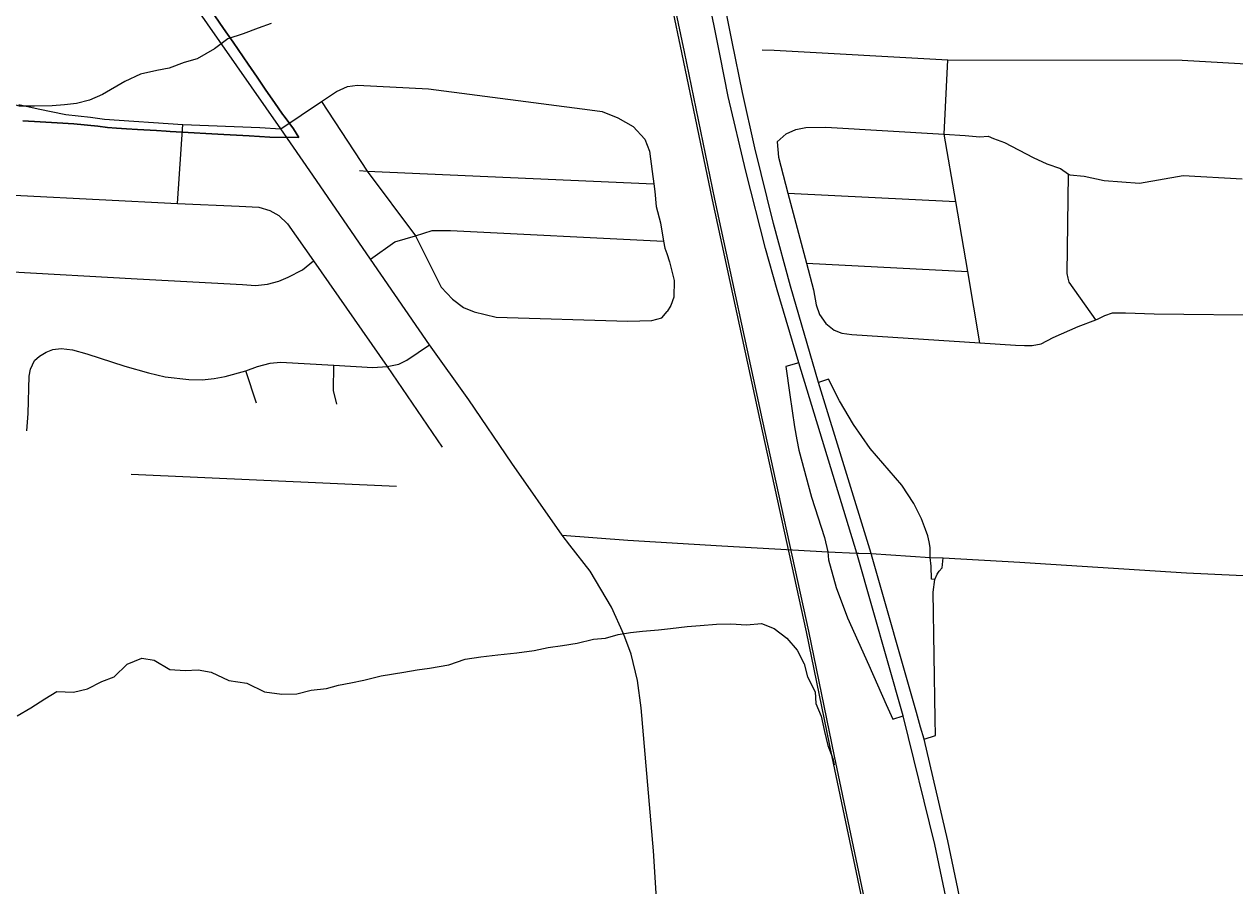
# Model space of a CAD drawing. Extents: x 114843 to 284848, y 317643 to 566895.
# Drawn here: x 192991 to 198048, y 406081 to 409680 of the extents above; entities that cross this region are included whole.
import ezdxf

# ---------------------------------------------------------------- set-up
doc = ezdxf.new("R2010")
doc.units = 0
for name, color, linetype in [('GM_X_City_Street', 7, 'Continuous'), ('GM_X_Corporation', 7, 'Continuous'), ('GM_X_County_Road', 7, 'Continuous'), ('GM_X_Interchange_Ramps', 7, 'Continuous'), ('GM_X_Minor_River', 7, 'Continuous'), ('GM_X_Rail_Line', 7, 'Continuous'), ('GM_X_State_Route', 7, 'Continuous')]:
    doc.layers.add(name, color=color, linetype=linetype)

msp = doc.modelspace()

# ---------------------------------------------------------------- linework, layer by layer
at = {"layer": 'GM_X_City_Street'}
for p, q in [((193632, 408931.5), (193654.5, 409260.8)), ((196181.8, 408973.8), (196882.3, 408939.3)), ((196259.4, 408680.9), (196932.4, 408646.9)), ((193962.2, 408096.9), (193917.5, 408231.2)), ((193438.1, 407799.6), (194546.4, 407749.6)), ((196829.8, 407450.8), (197149.7, 407432.3))]:
    msp.add_line(p, q, dxfattribs=at)
for points in [[(196073.8, 409573), (196123.7, 409571.5), (196849.2, 409531.4), (197828, 409529.4), (198677.1, 409480.2), (198762.4, 409497.6)], [(196983.4, 408349), (196932.4, 408646.9), (196882.3, 408939.3), (196834.2, 409220), (196849.2, 409531.4)], [(194063.9, 409242.4), (194233.5, 409357.2), (194295.9, 409399.1), (194341.9, 409419.6), (194383.3, 409424.6), (194679.9, 409409.7), (195353.9, 409322.2), (195405.8, 409315.6), (195471.4, 409288.9), (195535, 409252.1), (195584.4, 409199.5), (195603.9, 409149.2), (195615, 409064.9), (195621.8, 409012.9), (195626.1, 408980.6), (195631.4, 408918.4), (195648.7, 408850.1), (195662.3, 408773.5), (195667.6, 408743.7), (195675.2, 408721.6), (195687, 408687.4), (195706.2, 408609), (195705.4, 408538.9), (195693.1, 408504.9), (195676.8, 408479.1)], [(194233.5, 409357.2), (194424.5, 409066.5), (194625.9, 408796.2), (194732.9, 408581.3), (194780.3, 408530.7), (194825.9, 408496.1), (194871.6, 408477.6), (194963.3, 408456.6), (195512.6, 408438.7), (195612.5, 408441.6), (195654.6, 408453.2), (195676.8, 408479.1)], [(196137.3, 409189), (196174.9, 409221.4), (196214.7, 409239.9), (196256.5, 409248.3), (196340.4, 409249.1), (196834.2, 409220), (196921.8, 409214.8), (196983.8, 409209.4), (197017.7, 409211.7), (197039.7, 409201.9), (197085.8, 409186.3), (197206.2, 409123.4), (197262.4, 409096), (197320.5, 409076.5), (197354, 409054), (197358.7, 409050.8), (197418.6, 409045.4), (197502.7, 409026.2), (197650.6, 409015.6), (197833.2, 409047.3), (198079.4, 409034)], [(196137.3, 409189), (196141.8, 409125), (196181.8, 408973.8), (196259.4, 408680.9), (196288.8, 408569.6), (196299.4, 408507.6), (196313.7, 408467.7), (196340, 408429.9), (196374.2, 408402.2), (196406.3, 408388.5), (196448.3, 408382.9), (196983.4, 408349), (197131.7, 408339.6), (197169.6, 408337.9), (197201.6, 408338.2), (197239.5, 408344.6), (197289.1, 408371.2), (197394.5, 408416.3), (197467.3, 408444.9), (197478.1, 408449.1), (197505.9, 408463.4), (197537.8, 408473.7), (197591.7, 408474.3), (197711.6, 408469.5), (198209, 408464.1)], [(194392.3, 409068), (194424.5, 409066.5), (195621.8, 409012.9)], [(197467.3, 408444.9), (197356.9, 408602.1), (197352.7, 408618.2), (197348.5, 408638.1), (197354, 409054)], [(192903.7, 408972.7), (192933.3, 408966.9), (192976.7, 408963.7), (193632, 408931.5), (193889, 408919.9), (193972, 408914.9), (194017, 408901.8), (194055.3, 408880.7), (194091.5, 408846.2), (194200.3, 408691.1), (194507.5, 408250.1), (194737.7, 407912.9)], [(194437.9, 408697.9), (194539.7, 408770.9), (194625.9, 408796.2), (194695.3, 408818), (194771.6, 408818.6), (195662.3, 408773.5)], [(192882.6, 408649.7), (192919.1, 408647.3), (193463.7, 408616.8), (193903.7, 408592.4), (193957.6, 408588.3), (194008, 408594.3), (194055, 408607), (194094.2, 408623), (194153.4, 408653.7), (194200.3, 408691.1)], [(193034.6, 408274.4), (193055.3, 408292.8), (193082.5, 408309.9), (193111.1, 408320.6), (193146.2, 408324.7), (193193.1, 408319.9), (193253.1, 408303.4), (193412.4, 408251.1), (193510.2, 408223.2), (193580.7, 408206.8), (193678.4, 408195.8), (193734.4, 408194.8), (193785.2, 408200.4), (193831.3, 408208.2), (193917.5, 408231.2), (193965.6, 408249.5), (194019.4, 408264.5), (194062, 408268.2), (194284.2, 408255.2), (194447, 408245.2), (194507.5, 408250.1), (194555.7, 408259.4), (194590.4, 408276.5), (194684.1, 408340)], [(193002.9, 407981.3), (193007.5, 408052.9), (193011.6, 408209.2), (193017.9, 408239.2), (193034.6, 408274.4)], [(194297.7, 408092.6), (194283.8, 408149.8), (194284.2, 408255.2)], [(195238.5, 407545.3), (195512.8, 407524.2), (195905.6, 407501.2)], [(195905.6, 407501.2), (196348.2, 407475.3), (196469.4, 407469.4), (196478, 407469.4)], [(196478, 407469.4), (196529.2, 407468.9), (196775.1, 407452.4), (196829.8, 407450.8)], [(197149.7, 407432.3), (197213.7, 407428.6), (197845.8, 407387.9), (198469.5, 407358.1), (198567, 407350.5), (198650.9, 407337.4), (198785.8, 407295.8), (198874.1, 407245.6), (198961.1, 407174.8), (199278.3, 406830), (199351.4, 406765.9), (199397.4, 406733.9), (199443.3, 406707.4), (199526.4, 406673.5), (199608.9, 406654.9)]]:
    msp.add_lwpolyline(points, dxfattribs=at)
at = {"layer": 'GM_X_Corporation'}
for points in [[(193751.7, 409767.7), (193824.2, 409662.2), (193863.8, 409604.6), (193926.9, 409512.7), (193964.3, 409458.3), (194001, 409404.8), (194036.5, 409353.2), (194069.9, 409304.5), (194077.5, 409295.6), (194115.7, 409242.7), (194139.2, 409206.9), (194016.9, 409208.5), (193931, 409213.3), (193825, 409219.3), (193750.1, 409223.4), (193700.8, 409226.2), (193601.3, 409231.9), (193584.3, 409232.8), (193544.6, 409235.1), (193464.5, 409239.8), (193418.7, 409242.4), (193377, 409245.3), (193339, 409248.3), (193299.3, 409253.8), (193199.3, 409263.5), (193128.7, 409267.8), (193057.9, 409272.1), (192985.9, 409276.5)], [(192985.9, 409276.5), (193057.9, 409272.1), (193128.7, 409267.8), (193199.3, 409263.5), (193299.3, 409253.8), (193339, 409248.3), (193377, 409245.3), (193418.7, 409242.4), (193464.5, 409239.8), (193544.6, 409235.1), (193584.3, 409232.8), (193601.3, 409231.9), (193700.8, 409226.2), (193750.1, 409223.4), (193825, 409219.3), (193931, 409213.3), (194016.9, 409208.5), (194139.2, 409206.9), (194115.7, 409242.7), (194077.5, 409295.6), (194069.9, 409304.5), (194036.5, 409353.2), (194001, 409404.8), (193964.3, 409458.3), (193926.9, 409512.7), (193863.8, 409604.6), (193824.2, 409662.2), (193751.7, 409767.7)]]:
    msp.add_lwpolyline(points, dxfattribs=at)
at = {"layer": 'GM_X_County_Road'}
for points in [[(194063.9, 409242.4), (193695.8, 409769.1), (193478.6, 410093.8), (193206.8, 410486.8), (193033.2, 410758.4), (192980, 410839.4)], [(192968.4, 409343.9), (193049.6, 409326.3), (193165.5, 409302.2), (193268.6, 409291.1), (193326.6, 409283.3), (193654.5, 409260.8), (193975.2, 409247.7), (194063.9, 409242.4)], [(195271, 407503.5), (195238.5, 407545.3), (195028.5, 407845.8), (194848.8, 408110), (194684.1, 408340), (194437.9, 408697.9), (194196.9, 409048.6), (194063.9, 409242.4)], [(196239.2, 403824), (196206.5, 403917.3), (196103, 404180.8), (195838.6, 404883.3), (195741.2, 405144.5), (195709.7, 405241.5), (195690.2, 405321.9), (195667.8, 405471), (195620.1, 406227), (195569.1, 406824.2), (195553.7, 406938.5), (195526.1, 407047.9), (195496.3, 407130.5), (195444.3, 407244.7), (195355.6, 407395.1), (195271, 407503.5)]]:
    msp.add_lwpolyline(points, dxfattribs=at)
at = {"layer": 'GM_X_Interchange_Ramps'}
for points in [[(196226.7, 408265.2), (196172.9, 408249.6), (196189.6, 408131), (196209, 407998.2), (196219.3, 407943.2)], [(196775.1, 407452.4), (196775.5, 407494.3), (196771.9, 407517.9), (196765.5, 407542), (196756.6, 407569.4), (196739.4, 407613.6), (196707.5, 407677.1), (196657.1, 407753.9), (196525.5, 407907), (196456.1, 408008.2), (196396.5, 408106.3), (196350.8, 408196.4), (196309.6, 408183.1)], [(196219.3, 407943.2), (196227.3, 407900.4), (196279.7, 407704.5), (196333.8, 407536.2), (196348.2, 407475.3)], [(196348.2, 407475.3), (196351.3, 407442.5), (196383.5, 407326.7), (196431.1, 407200.6), (196519.5, 407002.8), (196592.1, 406837.6), (196620.1, 406776.1), (196663.1, 406790.1)], [(196795.3, 407360.4), (196781.2, 407361.6), (196779.4, 407415.7), (196775.1, 407452.4)], [(196795.3, 407360.4), (196804.8, 407381.7), (196812.9, 407394.3), (196825.8, 407408.3), (196829.8, 407450.8)], [(196796.8, 406777.8), (196788.4, 407307.3), (196795.3, 407360.4)], [(196750.6, 406692.9), (196797.9, 406708), (196796.8, 406777.8)]]:
    msp.add_lwpolyline(points, dxfattribs=at)
at = {"layer": 'GM_X_Minor_River'}
for points in [[(194023, 409683.1), (193968.8, 409663.4), (193906.6, 409639.8), (193842.5, 409618.2), (193786.2, 409576.5), (193713.9, 409535)], [(193713.9, 409535), (193659.7, 409519.3), (193597.5, 409495.7), (193545.4, 409486.1), (193477.3, 409470.6), (193411.1, 409441), (193318.7, 409385.5), (193264.5, 409361.9), (193210.4, 409348.3), (193160.3, 409342.6), (193108.2, 409339), (193034.2, 409337.6), (192972.2, 409338.1), (192912.2, 409354.6), (192860.4, 409383), (192850.4, 409387.1)], [(192962.4, 406790.6), (193018.6, 406824.2), (193076.9, 406861.9), (193127.1, 406891.6), (193197.1, 406889.1), (193255.2, 406902.7), (193315.5, 406934.3), (193367.6, 406954), (193422, 407005.7), (193482.2, 407031.3), (193534.2, 407022.9), (193600, 406984.3), (193664, 406979.8), (193718, 406983.4), (193772, 406972.9), (193845.8, 406938.3), (193921.8, 406927.6), (193995.6, 406891), (194067.6, 406880.4), (194129.7, 406881.9), (194189.8, 406897.5), (194253.9, 406905.1), (194304, 406918.7), (194356.1, 406928.4), (194410.2, 406940), (194482.4, 406957.5), (194576.5, 406972.8), (194632.6, 406982.4), (194684.7, 406990), (194764.8, 407003.5), (194833, 407027), (194899.1, 407036.5), (194969.2, 407046), (195049.3, 407053.5), (195121.4, 407062.9), (195179.5, 407076.5), (195239.6, 407084.1), (195301.7, 407093.7), (195369.9, 407111.2), (195419.9, 407114.8), (195472.1, 407130.5), (195524.1, 407138.1), (195574.2, 407143.7), (195640.3, 407149.3), (195690.4, 407154.9), (195760.5, 407164.4), (195814.5, 407168), (195882.6, 407173.5), (195942.7, 407175.1), (196008.7, 407170.5), (196070.7, 407176.1), (196124.6, 407155.6), (196176.4, 407115.1), (196220.1, 407064.6), (196249.8, 407008.2), (196263.5, 406954), (196295.1, 406891.5), (196298.8, 406841.4), (196320.5, 406789.1), (196334.1, 406724.8), (196347.8, 406666.5), (196369.4, 406612.2), (196375.3, 406586)]]:
    msp.add_lwpolyline(points, dxfattribs=at)
at = {"layer": 'GM_X_Rail_Line'}
for points in [[(197614.2, 400707.3), (197528.5, 401105.1), (197417.4, 401630.9), (197294.1, 402222.5), (197156.1, 402872.3), (197090.5, 403184.9), (197079.8, 403235.3), (196937.7, 403921.2), (196730.2, 404891.3), (196365.8, 406619.7), (196258.5, 407141.6), (196065.9, 408025), (195866.4, 408946.3), (195739.1, 409562.3), (195496.6, 410715.8), (195234.1, 411954.6), (195101.4, 412597.9), (195037.1, 412898.9), (194951.3, 413316.8), (194365.8, 416106.4)], [(197624.1, 400709.3), (197538.4, 401107.2), (197427.2, 401632.9), (197303.9, 402224.6), (197166, 402874.3), (197100.3, 403186.9), (197089.6, 403237.3), (196947.5, 403923.3), (196740, 404893.4), (196375.6, 406621.7), (196268.4, 407143.6), (196075.7, 408027.1), (195876.2, 408948.3), (195748.9, 409564.3), (195506.5, 410717.9), (195243.9, 411956.7), (195111.2, 412600), (195047, 412901), (194961.1, 413318.9), (194375.7, 416108.4)]]:
    msp.add_lwpolyline(points, dxfattribs=at)
at = {"layer": 'GM_X_State_Route'}
for points in [[(196952, 405503.2), (196794.9, 406253.7), (196663.1, 406790.1), (196469.4, 407469.4), (196226.7, 408265.2), (196136.6, 408569.9), (196087.8, 408743.2), (196005.6, 409066.4), (195932.1, 409377.4), (195899, 409547.9), (195842.6, 409825.5)], [(196530.7, 407463.7), (196529.2, 407468.9), (196309.6, 408183.1), (196192.6, 408584.8), (196121.2, 408847.1), (196043.7, 409162.8), (195992.2, 409395.2), (195949, 409606.8), (195906.9, 409818.4)], [(196736, 406743.3), (196718.5, 406803.9), (196530.7, 407463.7)], [(197292.2, 404066.5), (197262.8, 404249.5), (197158.1, 404793), (197006.9, 405518.1), (196849.8, 406268.6), (196750.6, 406692.9), (196736, 406743.3)]]:
    msp.add_lwpolyline(points, dxfattribs=at)

doc.saveas('drawing.dxf')
